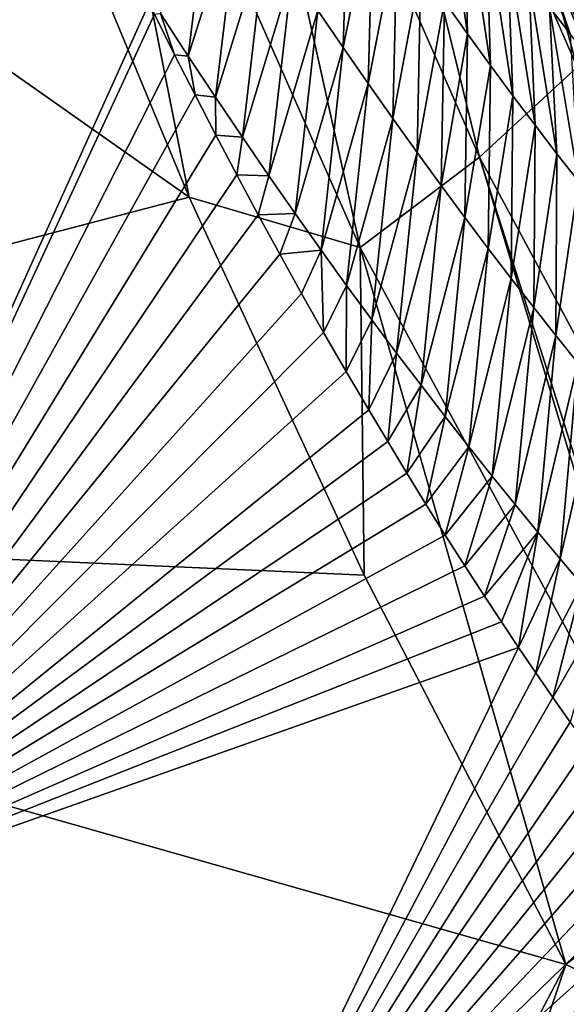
# Model space of a CAD drawing. Header units: metres. Extents: x -99 to 99, y -314 to 25.
# Tile 272 of 303: x 96.92 to 98.1, y -10.33 to -8.18. Entities that reach past the tile are written whole.
import ezdxf

# ---------------------------------------------------------------- set-up
doc = ezdxf.new("R2010")
doc.units = ezdxf.units.M
doc.layers.add('solid_K2442E1000C35', color=7, linetype='CONTINUOUS')

msp = doc.modelspace()

# ---------------------------------------------------------------- linework, layer by layer
at = {"layer": 'solid_K2442E1000C35'}
for points in [[(97.530807, -6.912148, 104.355133), (98.127754, -8.28597, 103.805794), (97.707184, -6.751802, 104.063324)], [(98.127754, -8.28597, 103.805794), (98.284538, -8.097048, 103.519951), (97.707184, -6.751802, 104.063324)], [(97.299591, -7.077905, 104.602196), (97.915619, -8.481994, 104.04776), (97.530807, -6.912148, 104.355133)], [(97.915619, -8.481994, 104.04776), (98.127754, -8.28597, 103.805794), (97.530807, -6.912148, 104.355133)], [(97.021736, -7.24318, 104.795738), (97.655655, -8.678151, 104.237274), (97.299591, -7.077905, 104.602196)], [(97.655655, -8.678151, 104.237274), (97.915619, -8.481994, 104.04776), (97.299591, -7.077905, 104.602196)], [(97.021736, -7.24318, 104.795738), (96.952667, -7.768702, 104.75927), (97.28363, -8.569057, 104.461082)], [(97.021736, -7.24318, 104.795738), (97.28363, -8.569057, 104.461082), (97.655655, -8.678151, 104.237274)], [(97.28363, -8.569057, 104.461082), (95.515289, -7.322868, 105.459549), (94.652443, -9.257127, 105.459549)], [(97.28363, -8.569057, 104.461082), (96.952667, -7.768702, 104.75927), (95.515289, -7.322868, 105.459549)], [(97.196518, -8.146669, 81.178879), (96.290276, -10.153956, 81.183411), (95.613808, -7.617971, 74.414452)], [(97.336807, -7.813151, 81.403763), (97.281754, -8.261642, 81.746689), (97.221756, -8.169243, 81.325958)], [(97.336807, -7.813151, 81.403763), (97.394585, -7.9044, 81.822433), (97.281754, -8.261642, 81.746689)], [(97.563873, -8.162249, 83.08165), (97.63105, -7.838977, 83.414467), (97.618919, -8.243158, 83.502388)], [(97.618919, -8.243158, 83.502388), (97.63105, -7.838977, 83.414467), (97.684105, -7.918528, 83.83728)], [(97.834358, -7.832514, 85.551079), (97.889557, -8.213573, 85.533356), (97.839226, -8.143167, 85.108658)], [(97.834358, -7.832514, 85.551079), (97.882439, -7.901132, 85.975632), (97.889557, -8.213573, 85.533356)], [(98.112724, -8.213369, 88.104691), (97.957443, -7.824808, 87.90641), (97.999298, -7.881156, 88.322144)], [(98.068054, -8.154897, 87.678101), (97.957443, -7.824808, 87.90641), (98.112724, -8.213369, 88.104691)], [(98.156693, -8.269925, 88.531647), (97.999298, -7.881156, 88.322144), (98.034386, -7.927749, 88.674339)], [(98.112724, -8.213369, 88.104691), (97.999298, -7.881156, 88.322144), (98.156693, -8.269925, 88.531647)], [(97.394585, -7.9044, 81.822433), (97.341034, -8.351274, 82.167915), (97.281754, -8.261642, 81.746689)], [(97.394585, -7.9044, 81.822433), (97.451698, -7.99294, 82.241653), (97.341034, -8.351274, 82.167915)], [(97.882439, -7.901132, 85.975632), (97.939186, -8.281822, 85.958481), (97.889557, -8.213573, 85.533356)], [(97.882439, -7.901132, 85.975632), (97.929863, -7.967637, 86.400627), (97.939186, -8.281822, 85.958481)], [(97.618919, -8.243158, 83.502388), (97.684105, -7.918528, 83.83728), (97.673271, -8.321657, 83.923592)], [(97.673271, -8.321657, 83.923592), (97.684105, -7.918528, 83.83728), (97.736488, -7.995701, 84.260597)], [(98.199936, -8.324594, 88.958939), (98.034386, -7.927749, 88.674339), (98.069611, -7.973901, 89.032089)], [(98.156693, -8.269925, 88.531647), (98.034386, -7.927749, 88.674339), (98.199936, -8.324594, 88.958939)], [(97.929863, -7.967637, 86.400627), (97.988098, -8.347961, 86.38401), (97.939186, -8.281822, 85.958481)], [(97.929863, -7.967637, 86.400627), (97.976616, -8.03207, 86.82605), (97.988098, -8.347961, 86.38401)], [(97.451698, -7.99294, 82.241653), (97.399582, -8.438236, 82.58963), (97.341034, -8.351274, 82.167915)], [(97.451698, -7.99294, 82.241653), (97.508125, -8.078864, 82.6614), (97.399582, -8.438236, 82.58963)], [(98.199936, -8.324594, 88.958939), (98.069611, -7.973901, 89.032089), (98.104942, -8.019503, 89.395744)], [(97.673271, -8.321657, 83.923592), (97.736488, -7.995701, 84.260597), (97.726906, -8.39781, 84.345245)], [(97.726906, -8.39781, 84.345245), (97.736488, -7.995701, 84.260597), (97.7882, -8.07056, 84.684402)], [(97.976616, -8.03207, 86.82605), (98.036293, -8.412031, 86.809929), (97.988098, -8.347961, 86.38401)], [(97.976616, -8.03207, 86.82605), (98.022682, -8.094476, 87.251877), (98.036293, -8.412031, 86.809929)], [(97.508125, -8.078864, 82.6614), (97.457382, -8.52261, 83.011803), (97.399582, -8.438236, 82.58963)], [(97.508125, -8.078864, 82.6614), (97.563873, -8.162249, 83.08165), (97.457382, -8.52261, 83.011803)], [(97.726906, -8.39781, 84.345245), (97.7882, -8.07056, 84.684402), (97.779816, -8.471681, 84.767319)], [(97.779816, -8.471681, 84.767319), (97.7882, -8.07056, 84.684402), (97.839226, -8.143167, 85.108658)], [(98.022682, -8.094476, 87.251877), (98.083755, -8.474078, 87.236221), (98.036293, -8.412031, 86.809929)], [(98.022682, -8.094476, 87.251877), (98.068054, -8.154897, 87.678101), (98.083755, -8.474078, 87.236221)], [(97.779816, -8.471681, 84.767319), (97.839226, -8.143167, 85.108658), (97.832001, -8.543329, 85.189804)], [(97.832001, -8.543329, 85.189804), (97.839226, -8.143167, 85.108658), (97.889557, -8.213573, 85.533356)], [(97.208351, -8.170712, 81.270409), (96.290276, -10.153956, 81.183411), (97.196518, -8.146669, 81.178879)], [(97.563873, -8.162249, 83.08165), (97.514442, -8.604462, 83.434425), (97.457382, -8.52261, 83.011803)], [(97.563873, -8.162249, 83.08165), (97.618919, -8.243158, 83.502388), (97.514442, -8.604462, 83.434425)], [(98.068054, -8.154897, 87.678101), (98.130486, -8.534144, 87.66288), (98.083755, -8.474078, 87.236221)], [(98.068054, -8.154897, 87.678101), (98.112724, -8.213369, 88.104691), (98.130486, -8.534144, 87.66288)], [(97.208351, -8.170712, 81.270409), (97.252106, -8.258632, 81.610725), (96.290276, -10.153956, 81.183411)], [(97.221756, -8.169243, 81.325958), (97.252106, -8.258632, 81.610725), (97.208351, -8.170712, 81.270409)], [(97.221756, -8.169243, 81.325958), (97.281754, -8.261642, 81.746689), (97.252106, -8.258632, 81.610725)], [(97.832001, -8.543329, 85.189804), (97.889557, -8.213573, 85.533356), (97.883446, -8.612805, 85.612686)], [(97.883446, -8.612805, 85.612686), (97.889557, -8.213573, 85.533356), (97.939186, -8.281822, 85.958481)], [(97.618919, -8.243158, 83.502388), (97.570747, -8.683859, 83.857475), (97.514442, -8.604462, 83.434425)], [(97.618919, -8.243158, 83.502388), (97.673271, -8.321657, 83.923592), (97.570747, -8.683859, 83.857475)], [(97.252106, -8.258632, 81.610725), (97.296585, -8.346251, 81.959328), (96.290276, -10.153956, 81.183411)], [(97.281754, -8.261642, 81.746689), (97.296585, -8.346251, 81.959328), (97.252106, -8.258632, 81.610725)], [(97.281754, -8.261642, 81.746689), (97.341034, -8.351274, 82.167915), (97.296585, -8.346251, 81.959328)], [(97.883446, -8.612805, 85.612686), (97.939186, -8.281822, 85.958481), (97.934151, -8.680153, 86.03595)], [(97.915619, -8.481994, 104.04776), (98.621971, -9.79834, 103.40255), (98.127754, -8.28597, 103.805794)], [(97.934151, -8.680153, 86.03595), (97.939186, -8.281822, 85.958481), (97.988098, -8.347961, 86.38401)], [(97.673271, -8.321657, 83.923592), (97.626282, -8.760867, 84.28093), (97.570747, -8.683859, 83.857475)], [(97.673271, -8.321657, 83.923592), (97.726906, -8.39781, 84.345245), (97.626282, -8.760867, 84.28093)], [(97.296585, -8.346251, 81.959328), (97.341866, -8.433496, 82.316719), (96.290276, -10.153956, 81.183411)], [(97.341034, -8.351274, 82.167915), (97.341866, -8.433496, 82.316719), (97.296585, -8.346251, 81.959328)], [(97.341034, -8.351274, 82.167915), (97.399582, -8.438236, 82.58963), (97.341866, -8.433496, 82.316719)], [(97.934151, -8.680153, 86.03595), (97.988098, -8.347961, 86.38401), (97.984108, -8.745415, 86.459572)], [(97.984108, -8.745415, 86.459572), (97.988098, -8.347961, 86.38401), (98.036293, -8.412031, 86.809929)], [(97.726906, -8.39781, 84.345245), (97.681053, -8.835553, 84.704788), (97.626282, -8.760867, 84.28093)], [(97.726906, -8.39781, 84.345245), (97.779816, -8.471681, 84.767319), (97.681053, -8.835553, 84.704788)], [(97.984108, -8.745415, 86.459572), (98.036293, -8.412031, 86.809929), (98.033302, -8.808638, 86.883553)], [(98.033302, -8.808638, 86.883553), (98.036293, -8.412031, 86.809929), (98.083755, -8.474078, 87.236221)], [(97.341866, -8.433496, 82.316719), (97.387825, -8.520357, 82.682747), (96.290276, -10.153956, 81.183411)], [(97.399582, -8.438236, 82.58963), (97.387825, -8.520357, 82.682747), (97.341866, -8.433496, 82.316719)], [(97.399582, -8.438236, 82.58963), (97.457382, -8.52261, 83.011803), (97.387825, -8.520357, 82.682747)], [(97.655655, -8.678151, 104.237274), (98.382179, -10.022468, 103.587593), (97.915619, -8.481994, 104.04776)], [(97.779816, -8.471681, 84.767319), (97.735046, -8.907981, 85.129021), (97.681053, -8.835553, 84.704788)], [(97.779816, -8.471681, 84.767319), (97.832001, -8.543329, 85.189804), (97.735046, -8.907981, 85.129021)], [(97.915619, -8.481994, 104.04776), (98.399864, -10.00738, 103.57679), (98.621971, -9.79834, 103.40255)], [(97.915619, -8.481994, 104.04776), (98.382179, -10.022468, 103.587593), (98.399864, -10.00738, 103.57679)], [(98.033302, -8.808638, 86.883553), (98.083755, -8.474078, 87.236221), (98.081734, -8.869864, 87.307869)], [(98.081734, -8.869864, 87.307869), (98.083755, -8.474078, 87.236221), (98.130486, -8.534144, 87.66288)], [(97.387825, -8.520357, 82.682747), (97.434181, -8.606889, 83.056496), (96.290276, -10.153956, 81.183411)], [(97.457382, -8.52261, 83.011803), (97.434181, -8.606889, 83.056496), (97.387825, -8.520357, 82.682747)], [(97.457382, -8.52261, 83.011803), (97.514442, -8.604462, 83.434425), (97.434181, -8.606889, 83.056496)], [(97.832001, -8.543329, 85.189804), (97.788254, -8.978199, 85.553619), (97.735046, -8.907981, 85.129021)], [(97.832001, -8.543329, 85.189804), (97.883446, -8.612805, 85.612686), (97.788254, -8.978199, 85.553619)], [(98.081734, -8.869864, 87.307869), (98.130486, -8.534144, 87.66288), (98.129387, -8.929137, 87.732513)], [(97.66478, -9.391545, 104.115356), (97.28363, -8.569057, 104.461082), (94.652443, -9.257127, 105.459549)], [(97.655655, -8.678151, 104.237274), (97.28363, -8.569057, 104.461082), (97.66478, -9.391545, 104.115356)], [(97.434181, -8.606889, 83.056496), (97.48101, -8.693009, 83.438507), (96.290276, -10.153956, 81.183411)], [(97.514442, -8.604462, 83.434425), (97.48101, -8.693009, 83.438507), (97.434181, -8.606889, 83.056496)], [(97.514442, -8.604462, 83.434425), (97.570747, -8.683859, 83.857475), (97.48101, -8.693009, 83.438507)], [(97.883446, -8.612805, 85.612686), (97.840675, -9.046255, 85.978577), (97.788254, -8.978199, 85.553619)], [(97.883446, -8.612805, 85.612686), (97.934151, -8.680153, 86.03595), (97.840675, -9.046255, 85.978577)], [(97.655655, -8.678151, 104.237274), (97.66478, -9.391545, 104.115356), (98.10363, -10.238478, 103.714195)], [(97.655655, -8.678151, 104.237274), (98.10363, -10.238478, 103.714195), (98.382179, -10.022468, 103.587593)], [(97.48101, -8.693009, 83.438507), (97.528389, -8.778626, 83.829369), (96.290276, -10.153956, 81.183411)], [(97.570747, -8.683859, 83.857475), (97.528389, -8.778626, 83.829369), (97.48101, -8.693009, 83.438507)], [(97.570747, -8.683859, 83.857475), (97.576401, -8.863645, 84.229675), (97.528389, -8.778626, 83.829369)], [(97.570747, -8.683859, 83.857475), (97.626282, -8.760867, 84.28093), (97.576401, -8.863645, 84.229675)], [(97.934151, -8.680153, 86.03595), (97.892296, -9.112194, 86.403877), (97.840675, -9.046255, 85.978577)], [(97.934151, -8.680153, 86.03595), (97.984108, -8.745415, 86.459572), (97.892296, -9.112194, 86.403877)], [(97.626282, -8.760867, 84.28093), (97.625107, -8.947964, 84.639999), (97.576401, -8.863645, 84.229675)], [(97.626282, -8.760867, 84.28093), (97.681053, -8.835553, 84.704788), (97.625107, -8.947964, 84.639999)], [(97.984108, -8.745415, 86.459572), (97.943108, -9.176062, 86.829498), (97.892296, -9.112194, 86.403877)], [(97.984108, -8.745415, 86.459572), (98.033302, -8.808638, 86.883553), (97.943108, -9.176062, 86.829498)], [(97.528389, -8.778626, 83.829369), (97.576401, -8.863645, 84.229675), (96.290276, -10.153956, 81.183411)], [(98.033302, -8.808638, 86.883553), (97.993118, -9.237904, 87.255447), (97.943108, -9.176062, 86.829498)], [(98.033302, -8.808638, 86.883553), (98.081734, -8.869864, 87.307869), (97.993118, -9.237904, 87.255447)], [(97.681053, -8.835553, 84.704788), (97.674431, -9.031528, 85.060318), (97.625107, -8.947964, 84.639999)], [(97.681053, -8.835553, 84.704788), (97.735046, -8.907981, 85.129021), (97.674431, -9.031528, 85.060318)], [(97.576401, -8.863645, 84.229675), (97.625107, -8.947964, 84.639999), (96.290276, -10.153956, 81.183411)], [(98.081734, -8.869864, 87.307869), (98.042305, -9.297766, 87.681694), (97.993118, -9.237904, 87.255447)], [(98.081734, -8.869864, 87.307869), (98.129387, -8.929137, 87.732513), (98.042305, -9.297766, 87.681694)], [(97.735046, -8.907981, 85.129021), (97.715706, -9.100637, 85.417145), (97.674431, -9.031528, 85.060318)], [(97.735046, -8.907981, 85.129021), (97.788254, -8.978199, 85.553619), (97.715706, -9.100637, 85.417145)], [(98.129387, -8.929137, 87.732513), (98.090668, -9.355682, 88.108238), (98.042305, -9.297766, 87.681694)], [(98.129387, -8.929137, 87.732513), (98.176262, -8.986492, 88.157471), (98.090668, -9.355682, 88.108238)], [(97.625107, -8.947964, 84.639999), (97.674431, -9.031528, 85.060318), (96.290276, -10.153956, 81.183411)], [(97.788254, -8.978199, 85.553619), (97.757164, -9.169221, 85.78035), (97.715706, -9.100637, 85.417145)], [(97.788254, -8.978199, 85.553619), (97.840675, -9.046255, 85.978577), (97.757164, -9.169221, 85.78035)], [(98.176262, -8.986492, 88.157471), (98.138206, -9.411685, 88.535065), (98.090668, -9.355682, 88.108238)], [(97.674431, -9.031528, 85.060318), (97.715706, -9.100637, 85.417145), (96.290276, -10.153956, 81.183411)], [(97.840675, -9.046255, 85.978577), (97.798882, -9.237225, 86.150436), (97.757164, -9.169221, 85.78035)], [(97.840675, -9.046255, 85.978577), (97.892296, -9.112194, 86.403877), (97.798882, -9.237225, 86.150436)], [(97.715706, -9.100637, 85.417145), (97.757164, -9.169221, 85.78035), (96.290276, -10.153956, 81.183411)], [(97.892296, -9.112194, 86.403877), (97.840912, -9.30459, 86.527916), (97.798882, -9.237225, 86.150436)], [(97.892296, -9.112194, 86.403877), (97.943108, -9.176062, 86.829498), (97.840912, -9.30459, 86.527916)], [(97.757164, -9.169221, 85.78035), (97.798882, -9.237225, 86.150436), (96.290276, -10.153956, 81.183411)], [(97.943108, -9.176062, 86.829498), (97.883308, -9.371259, 86.913292), (97.840912, -9.30459, 86.527916)], [(97.943108, -9.176062, 86.829498), (97.993118, -9.237904, 87.255447), (97.883308, -9.371259, 86.913292)], [(97.204048, -11.953486, 103.714195), (94.652443, -9.257127, 105.459549), (93.593483, -11.091372, 105.459549)], [(98.10363, -10.238478, 103.714195), (97.66478, -9.391545, 104.115356), (94.652443, -9.257127, 105.459549)], [(97.204048, -11.953486, 103.714195), (98.10363, -10.238478, 103.714195), (94.652443, -9.257127, 105.459549)], [(97.798882, -9.237225, 86.150436), (97.840912, -9.30459, 86.527916), (96.290276, -10.153956, 81.183411)], [(97.993118, -9.237904, 87.255447), (97.926117, -9.437165, 87.307083), (97.883308, -9.371259, 86.913292)], [(97.993118, -9.237904, 87.255447), (98.042305, -9.297766, 87.681694), (97.926117, -9.437165, 87.307083)], [(98.042305, -9.297766, 87.681694), (97.963295, -9.493231, 87.653023), (97.926117, -9.437165, 87.307083)], [(98.042305, -9.297766, 87.681694), (98.000656, -9.548873, 88.005524), (97.963295, -9.493231, 87.653023)], [(98.042305, -9.297766, 87.681694), (98.090668, -9.355682, 88.108238), (98.000656, -9.548873, 88.005524)], [(97.840912, -9.30459, 86.527916), (97.883308, -9.371259, 86.913292), (96.290276, -10.153956, 81.183411)], [(98.090668, -9.355682, 88.108238), (98.03791, -9.603746, 88.362366), (98.000656, -9.548873, 88.005524)], [(98.090668, -9.355682, 88.108238), (98.138206, -9.411685, 88.535065), (98.03791, -9.603746, 88.362366)], [(97.883308, -9.371259, 86.913292), (97.926117, -9.437165, 87.307083), (96.290276, -10.153956, 81.183411)], [(98.138206, -9.411685, 88.535065), (98.075226, -9.658029, 88.725197), (98.03791, -9.603746, 88.362366)], [(98.138206, -9.411685, 88.535065), (98.184906, -9.465807, 88.962173), (98.075226, -9.658029, 88.725197)], [(97.926117, -9.437165, 87.307083), (97.963295, -9.493231, 87.653023), (96.290276, -10.153956, 81.183411)], [(98.184906, -9.465807, 88.962173), (98.112556, -9.711597, 89.093765), (98.075226, -9.658029, 88.725197)], [(97.963295, -9.493231, 87.653023), (98.000656, -9.548873, 88.005524), (96.290276, -10.153956, 81.183411)], [(98.000656, -9.548873, 88.005524), (97.280067, -11.039345, 88.03479), (96.290276, -10.153956, 81.183411)], [(98.03791, -9.603746, 88.362366), (97.280067, -11.039345, 88.03479), (98.000656, -9.548873, 88.005524)], [(98.03791, -9.603746, 88.362366), (98.075226, -9.658029, 88.725197), (97.280067, -11.039345, 88.03479)], [(98.075226, -9.658029, 88.725197), (98.112556, -9.711597, 89.093765), (97.280067, -11.039345, 88.03479)], [(98.112556, -9.711597, 89.093765), (98.149872, -9.764329, 89.467834), (97.280067, -11.039345, 88.03479)], [(98.149872, -9.764329, 89.467834), (98.187134, -9.816098, 89.847153), (97.280067, -11.039345, 88.03479)], [(98.187134, -9.816098, 89.847153), (98.224365, -9.866859, 90.232086), (97.280067, -11.039345, 88.03479)], [(98.224365, -9.866859, 90.232086), (98.261497, -9.916409, 90.621788), (97.280067, -11.039345, 88.03479)], [(98.261497, -9.916409, 90.621788), (98.298546, -9.964794, 91.01696), (97.280067, -11.039345, 88.03479)], [(98.298546, -9.964794, 91.01696), (98.335579, -10.012296, 91.419228), (97.280067, -11.039345, 88.03479)], [(98.335579, -10.012296, 91.419228), (98.372459, -10.058785, 91.827744), (97.280067, -11.039345, 88.03479)], [(98.382179, -10.022468, 103.587593), (98.10363, -10.238478, 103.714195), (98.382942, -10.370852, 103.506447)], [(98.372459, -10.058785, 91.827744), (98.409065, -10.104115, 92.241554), (97.280067, -11.039345, 88.03479)], [(98.409065, -10.104115, 92.241554), (98.445267, -10.148147, 92.659698), (97.280067, -11.039345, 88.03479)], [(97.280067, -11.039345, 88.03479), (96.450378, -12.476416, 88.03479), (96.290276, -10.153956, 81.183411)], [(98.445267, -10.148147, 92.659698), (98.477173, -10.186242, 93.035858), (97.280067, -11.039345, 88.03479)], [(98.477173, -10.186242, 93.035858), (98.508606, -10.2231, 93.414024), (97.280067, -11.039345, 88.03479)], [(97.47171, -12.108023, 103.506462), (98.10363, -10.238478, 103.714195), (97.204048, -11.953486, 103.714195)], [(98.508606, -10.2231, 93.414024), (98.53952, -10.258627, 93.793518), (97.280067, -11.039345, 88.03479)], [(98.382942, -10.370852, 103.506447), (98.10363, -10.238478, 103.714195), (97.47171, -12.108023, 103.506462)], [(98.53952, -10.258627, 93.793518), (98.569862, -10.292736, 94.17366), (97.280067, -11.039345, 88.03479)], [(98.569862, -10.292736, 94.17366), (98.599648, -10.325418, 94.554573), (97.280067, -11.039345, 88.03479)], [(98.599648, -10.325418, 94.554573), (98.629005, -10.35682, 94.938049), (97.280067, -11.039345, 88.03479)]]:
    msp.add_3dface(points, dxfattribs=at)

doc.saveas('drawing.dxf')
